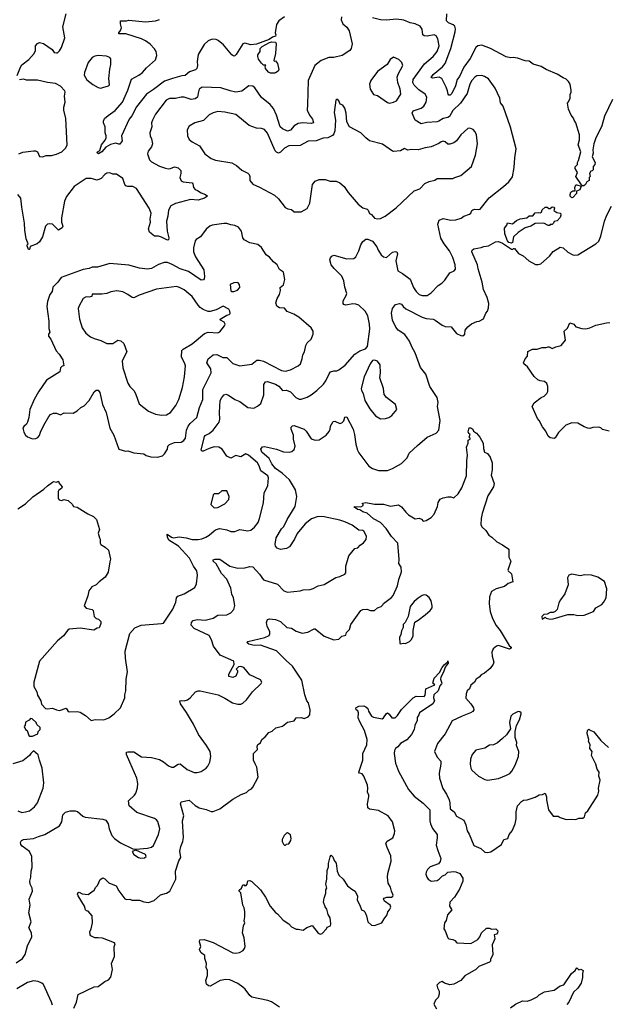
# Model space of a CAD drawing. Extents: x 2056909 to 2160450, y 827444 to 1016825.
# Tile 324 of 501: x 2064975 to 2070902, y 949413 to 959347. Entities that reach past the tile are written whole.
import ezdxf

# ---------------------------------------------------------------- set-up
doc = ezdxf.new("R2010")
doc.units = 0

msp = doc.modelspace()

# ---------------------------------------------------------------- linework, layer by layer
at = {"layer": '0CON10XD'}
for points in [[(2064950, 958785), (2064982.3, 958867.7), (2064997.7, 958892.3), (2065068.8, 958945), (2065120, 959005), (2065134.2, 959035), (2065134.3, 959085), (2065155, 959106.5), (2065175.6, 959115.6), (2065215, 959107.5), (2065303.3, 959045), (2065322.5, 959015), (2065347, 959013), (2065356.1, 959013.9), (2065375, 959032.5), (2065396.7, 959065), (2065431.2, 959165), (2065411.4, 959275), (2065444.4, 959405)], [(2068222, 959375), (2068216, 959345), (2068235, 959306.2), (2068275, 959271.2), (2068299.2, 959235), (2068326.9, 959105), (2068320, 959055), (2068305, 959035.8), (2068227.5, 958985), (2068145, 958964), (2068094.2, 958965.8), (2068015, 958933.8), (2067953.3, 958885), (2067886, 958735), (2067877.1, 958492.9), (2067874.4, 958435), (2067898.5, 958385), (2067929.1, 958345), (2067939.2, 958305), (2067915, 958299.6), (2067831.8, 958308.2), (2067785, 958301.1), (2067745, 958275.7), (2067706.5, 958233.5), (2067675, 958223.5), (2067625, 958245.3), (2067602.8, 958265), (2067566.7, 958385), (2067535, 958451.4), (2067500.2, 958490.2), (2067415, 958561.4), (2067345, 958658.8), (2067325, 958676), (2067285, 958678.8), (2067214.5, 958625.5), (2067155, 958617.5), (2067098.8, 958628.8), (2067005, 958661.1), (2066815, 958667.5), (2066783.8, 958646.2), (2066775.5, 958605), (2066766.9, 958565), (2066745, 958547.1), (2066705, 958542.5), (2066635, 958564.2), (2066605, 958565.8), (2066546.8, 958553.2), (2066485, 958552.5), (2066453.2, 958536.8), (2066345.8, 958395), (2066314, 958335), (2066306, 958305), (2066306.2, 958265), (2066288, 958205), (2066290.8, 958175), (2066305.7, 958145), (2066313.8, 958095), (2066303.8, 958065), (2066269.7, 958020.3), (2066263, 957993), (2066285, 957933.8), (2066305, 957914), (2066385, 957868.8), (2066445, 957848), (2066476.1, 957843.9), (2066495, 957846), (2066535, 957864.2), (2066574.1, 957854.1), (2066601.2, 957825), (2066601.2, 957795), (2066591.2, 957755), (2066602.4, 957722.4), (2066625, 957710.8), (2066715, 957701.2), (2066722.3, 957692.3), (2066728, 957655), (2066743.8, 957635), (2066770, 957625), (2066805, 957599.2), (2066850, 957585), (2066870, 957565), (2066837.5, 957545), (2066775, 957527.5), (2066697.9, 957532.1), (2066546.8, 957493.2), (2066500.6, 957469.4), (2066475.7, 957425), (2066469.4, 957365), (2066454.2, 957315), (2066462.9, 957215), (2066480, 957145), (2066475, 957127.5), (2066465, 957123.8), (2066405, 957153.5), (2066375, 957162.5), (2066335, 957164.5), (2066285.4, 957205), (2066274.5, 957235.5), (2066293.1, 957305), (2066290.5, 957335), (2066301.5, 957395), (2066282, 957445), (2066151.5, 957645), (2066115, 957665.4), (2066065, 957665.4), (2066045, 957672.2), (2066035.4, 957685.4), (2066016, 957746), (2065952, 957788), (2065915, 957790), (2065885, 957802), (2065855, 957798.8), (2065835, 957786), (2065796.6, 957743.4), (2065756.9, 957726.9), (2065695, 957745.6), (2065645, 957745.6), (2065525, 957662.9), (2065446.1, 957563.9), (2065425.6, 957515), (2065397.3, 957347.3), (2065396, 957306), (2065408.8, 957265), (2065403.6, 957246.4), (2065365, 957223.3), (2065305, 957283.8), (2065275, 957288.8), (2065255, 957283.3), (2065236.1, 957263.9), (2065203.8, 957155), (2065176, 957105), (2065152.5, 957085), (2065081.7, 957058.3), (2065075, 957030), (2065065, 957030), (2065050, 957065), (2065050, 957075), (2065060, 957085), (2065038.8, 957135), (2065025.7, 957225), (2065023.8, 957295), (2064996.2, 957456.2), (2064988, 957545), (2064955, 957583.8)], [(2064955, 954413.8), (2065035, 954462), (2065107, 954533), (2065219.2, 954610.8), (2065253.8, 954645), (2065305, 954682.5), (2065315, 954687.5), (2065345, 954682.5), (2065365, 954690), (2065370, 954675), (2065402.5, 954635), (2065395, 954617.5), (2065370, 954600), (2065363.8, 954586.2), (2065363.3, 954515), (2065371.7, 954501.7), (2065395, 954497.5), (2065425, 954506.7), (2065465, 954496.7), (2065505, 954460), (2065517, 954437), (2065555, 954430), (2065661.7, 954361.7), (2065720, 954335), (2065750, 954305), (2065780, 954205), (2065767.5, 954165), (2065778.3, 954118.3), (2065787.5, 954105), (2065786.7, 954065), (2065792, 954052), (2065835.8, 954025.8), (2065870, 953995), (2065892.5, 953905), (2065883.6, 953876.4), (2065868.3, 953771.7), (2065835.9, 953724.1), (2065775, 953676.7), (2065745, 953643.8), (2065704.1, 953625.9), (2065673.8, 953585), (2065663.3, 953535), (2065626.7, 953435), (2065645, 953410), (2065705, 953396.7), (2065715.8, 953385.8), (2065726, 953325), (2065745, 953306), (2065770.7, 953300.7), (2065793.3, 953275), (2065793.8, 953255), (2065780.7, 953219.3), (2065775, 953210), (2065755, 953206.7), (2065721.2, 953188.8), (2065585, 953207.5), (2065475, 953196.7), (2065460.7, 953189.3), (2065417.7, 953132.3), (2065355, 953082), (2065175.3, 952874.7), (2065116, 952665), (2065118.8, 952618.8), (2065146.2, 952565), (2065155, 952532.5), (2065187.5, 952475), (2065195, 952440), (2065235, 952397.5), (2065255, 952393.3), (2065305, 952402.5), (2065345, 952383.3), (2065375, 952378.8), (2065442.5, 952402.5), (2065465, 952367.5), (2065475, 952363.3), (2065555, 952366.2), (2065585, 952360), (2065638.3, 952328.3), (2065695, 952277.5), (2065735, 952287.5), (2065825, 952283.3), (2065872.5, 952305), (2065927.5, 952345), (2065992.5, 952405), (2066033.8, 952505), (2066034, 952535), (2066046, 952575), (2066050, 952695), (2066063.9, 952766.1), (2066040.6, 952905), (2066040, 952975), (2066084.4, 953155), (2066137.8, 953212.2), (2066201.1, 953238.9), (2066404, 953254), (2066425, 953260), (2066519.7, 953400.3), (2066548.3, 953471.7), (2066558.1, 953515), (2066569.3, 953530.7), (2066635, 953554.5), (2066742.4, 953617.6), (2066759.4, 953655), (2066768.7, 953741.3), (2066762.2, 953785), (2066727.9, 953835), (2066688.2, 953915), (2066575.7, 954035.7), (2066480.6, 954095), (2066466, 954125), (2066463.8, 954156.2), (2066505.4, 954125.4), (2066525, 954119.1), (2066585, 954129.3), (2066655, 954119.5), (2066715, 954103.3), (2066776.3, 954103.7), (2066810.7, 954109.3), (2066851.2, 954125), (2066885, 954145.7), (2066935, 954190), (2066955, 954202.9), (2066995, 954214.3), (2067065, 954200.5), (2067105, 954182), (2067145, 954183.8), (2067195, 954202), (2067275, 954190), (2067305, 954197.5), (2067343.2, 954226.8), (2067380, 954275), (2067394.2, 954315), (2067434, 954474), (2067441.4, 954575), (2067479.2, 954645), (2067485.6, 954725), (2067477.1, 954745), (2067406.5, 954795), (2067391.1, 954845), (2067373.3, 954875), (2067284, 954955), (2067255, 954965.5), (2067205, 954938.2), (2067155, 954949.1), (2067105, 954922.2), (2067063.1, 954943.1), (2067016.7, 955015), (2066985, 955034.6), (2066935, 955038.4), (2066885, 955019.6), (2066825, 954994.2), (2066813.9, 954993.9), (2066806.2, 955005), (2066838.8, 955141.2), (2066847, 955153), (2066885, 955173.1), (2066925, 955206.7), (2066985.7, 955285), (2066994.4, 955315.6), (2066988.9, 955385), (2066998.5, 955505), (2067013.1, 955536.9), (2067036.5, 955563.5), (2067055, 955569.2), (2067079.6, 955559.6), (2067145, 955514.2), (2067195, 955496), (2067275, 955436), (2067335, 955427.5), (2067375, 955446.7), (2067406.2, 955475), (2067436.4, 955563.6), (2067436.5, 955665), (2067454, 955695), (2067475, 955698.5), (2067555, 955671.5), (2067588.7, 955648.7), (2067625, 955607.3), (2067665, 955607.8), (2067705, 955592.9), (2067758.8, 955535), (2067795, 955518.8), (2067815, 955520), (2067875, 955540), (2067915, 955562.5), (2067970.8, 955605), (2068038.6, 955671.4), (2068064.3, 955705), (2068095.8, 955775), (2068111.2, 955795), (2068145, 955806), (2068175, 955806), (2068195, 955816), (2068257.2, 955862.8), (2068355, 955974), (2068405, 956007.5), (2068462.7, 956027.3), (2068481.7, 956048.3), (2068505.7, 956225), (2068504.4, 956275), (2068485, 956360), (2068458.6, 956405), (2068397, 956467), (2068365, 956478.5), (2068335, 956480.4), (2068265, 956467.5), (2068243.8, 956475), (2068236, 956485), (2068238.3, 956511.7), (2068269.2, 956565), (2068274.3, 956585), (2068255, 956647.5), (2068245, 956712.5), (2068225, 956761.2), (2068147.4, 956837.4), (2068117.5, 956875), (2068104.3, 956925), (2068110.5, 956945), (2068125, 956962.9), (2068145, 956971.9), (2068275, 956935.8), (2068345, 956936.2), (2068363.8, 956955), (2068395.6, 957014.4), (2068415.6, 957074.4), (2068435, 957108.8), (2068465, 957132.9), (2068485, 957132.9), (2068532.1, 957112.1), (2068578.8, 957055), (2068590.3, 957020.3), (2068620, 956975), (2068645, 956954.2), (2068675, 956948), (2068735, 957001.1), (2068765, 957010), (2068779.2, 957005), (2068784.4, 956984.4), (2068768.9, 956915), (2068788.6, 956815), (2068836.8, 956786.8), (2068915, 956728), (2068946.4, 956646.4), (2068974.2, 956605), (2069005, 956576), (2069035.8, 956564.2), (2069085, 956566), (2069125, 956590), (2069194.5, 956665.5), (2069231.3, 956688.7), (2069261.7, 956718.3), (2069315, 956793.8), (2069356.1, 956813.9), (2069369.2, 956830.8), (2069367.5, 956875), (2069345, 956948), (2069309.5, 957015), (2069255, 957086), (2069221.7, 957141.7), (2069193.1, 957285), (2069205.9, 957324.1), (2069245, 957340), (2069325, 957325.7), (2069375, 957328), (2069426.7, 957343.3), (2069455, 957365.8), (2069513.3, 957385), (2069524.3, 957395.7), (2069535, 957423.3), (2069545, 957430), (2069565, 957436.9), (2069605, 957431.4), (2069620, 957435), (2069711.7, 957548.3), (2069854.2, 957665), (2069909.7, 957710.3), (2069945, 957762.5), (2069962.9, 957855), (2069967.5, 957955), (2069983.6, 958043.6), (2069924.1, 958264.1), (2069850, 958475), (2069825, 958507.5), (2069818, 958555), (2069770.8, 958655), (2069705, 958751.2), (2069664.3, 958774.3), (2069635, 958782.5), (2069585, 958779.5), (2069565, 958768.6), (2069536.4, 958735), (2069516.2, 958695), (2069487.4, 958602.6), (2069422.1, 958505), (2069345, 958430.6), (2069310.2, 958369.8), (2069295, 958359.5), (2069245, 958349.5), (2069203.6, 958323.6), (2069185, 958315.4), (2069081.5, 958308.5), (2069025, 958295.6), (2068963.7, 958333.7), (2068934, 958405), (2068945, 958426.4), (2069025, 958454.7), (2069051.5, 958475), (2069075.5, 958515), (2069080, 958565), (2069065.7, 958595), (2069000.9, 958640.9), (2068955, 958687.3), (2068939.6, 958715), (2068942.1, 958745), (2069058.7, 958901.3), (2069145, 958975.7), (2069185.4, 959024.6), (2069204.4, 959085), (2069192.5, 959155), (2069175, 959184), (2069155, 959193.1), (2069085, 959180), (2069054.7, 959184.7), (2069042.5, 959195), (2069033.2, 959253.2), (2069013.4, 959283.4), (2068965, 959306.9), (2068915, 959315.6), (2068850.9, 959340.9)], [(2067644.5, 959375.5), (2067588.8, 959335), (2067565, 959297.5), (2067551.2, 959215), (2067558.8, 959195), (2067555, 959181.2), (2067525, 959170), (2067492, 959148), (2067365, 959098.8), (2067305, 959092.2), (2067245, 959108.8), (2067226.4, 959103.6), (2067159.2, 958995), (2067145, 958982), (2067135, 958980.8), (2067115, 958994), (2067032, 959095), (2066977.8, 959137.8), (2066955, 959147.8), (2066915, 959149.5), (2066875, 959134.5), (2066835, 959095.6), (2066775.6, 958995), (2066765.6, 958925), (2066770, 958885), (2066762.9, 958855), (2066747.4, 958842.6), (2066688.9, 958821.1), (2066645, 958783.3), (2066609.4, 958779.4), (2066515, 958755.4), (2066435, 958725.9), (2066325, 958642.7), (2066252.9, 958597.1), (2066153.1, 958466.9), (2066105, 958378), (2066078.9, 958345), (2066002.5, 958175), (2066007.5, 958125), (2065985, 958092.5), (2065975, 958090), (2065945, 958100), (2065891.5, 958088.5), (2065845, 958060), (2065805, 958013.5), (2065770, 957995), (2065756.2, 958005), (2065761.2, 958015), (2065782.1, 958027.9), (2065800, 958085), (2065837.3, 958132.7), (2065847.5, 958155), (2065848.6, 958175), (2065835.9, 958205.9), (2065835.7, 958265), (2065820.6, 958305), (2065820, 958325), (2065830.7, 958349.3), (2065868.9, 958381.1), (2065939.5, 958430.5), (2066012.7, 958515), (2066064.7, 958635.3), (2066101.4, 958748.6), (2066175, 958786.5), (2066214.7, 958815.3), (2066255, 958860.6), (2066345, 958942.5), (2066358.9, 958985), (2066350.5, 959025), (2066334.7, 959054.7), (2066290.2, 959100.2), (2066245, 959135.4), (2066205, 959154.6), (2066045, 959204.2), (2065973.8, 959203.8), (2065973.3, 959215), (2065992.3, 959237.7), (2066003.3, 959265), (2065991.2, 959305), (2065993.3, 959335), (2066053, 959337), (2066075, 959343.8), (2066244.1, 959324.1), (2066345, 959334.2), (2066385, 959350)], [(2068850.9, 959340.9), (2068775, 959352.5), (2068675, 959341.9), (2068615, 959345.7), (2068535, 959367.1)], [(2070955, 958542.5), (2070874, 958375), (2070846.2, 958275), (2070783.8, 958146.2), (2070765.7, 958095), (2070756.2, 958035), (2070758.3, 958001.7), (2070747.5, 957965), (2070780, 957905), (2070777.5, 957885), (2070760, 957865), (2070758.3, 957831.7), (2070748.3, 957821.7), (2070735, 957820), (2070723, 957797), (2070730, 957765), (2070720, 957755), (2070720, 957725), (2070695, 957710), (2070682.5, 957685), (2070665, 957672.5), (2070652.5, 957672.5), (2070641.7, 957681.7), (2070583.6, 957763.6), (2070600, 957805), (2070577.5, 957845), (2070578.3, 957861.7), (2070600, 957885), (2070600, 957905), (2070612.5, 957925), (2070633.3, 958015), (2070609.2, 958085), (2070622.5, 958135), (2070621.4, 958185), (2070585.6, 958305.6), (2070566.2, 958335), (2070561.2, 958355), (2070537.5, 958385), (2070511.4, 958445), (2070498.8, 958505), (2070510.8, 958519.2), (2070526.2, 958555), (2070527, 958593), (2070536.7, 958615), (2070537, 958633), (2070525.9, 958695.9), (2070510, 958725), (2070487.3, 958747.3), (2070455, 958760), (2070397.7, 958797.7), (2070285, 958846.2), (2070235, 958876), (2070155, 958898.8), (2070115, 958930), (2070075, 958932.5), (2069995, 958960), (2069956.2, 958966.2), (2069925, 958963.8), (2069883, 958973), (2069725, 959057.5), (2069635, 959090.8), (2069595, 959082.9), (2069576.9, 959065), (2069518.9, 958955), (2069453.3, 958866.7), (2069409.5, 958775), (2069388.1, 958745), (2069369.1, 958680.9), (2069335, 958602.5), (2069316.7, 958585), (2069305, 958586.7), (2069296, 958596), (2069290, 958630), (2069278, 958668), (2069231.2, 958755), (2069205, 958766.9), (2069138, 958758), (2069126.2, 958765), (2069145.6, 958795), (2069238.5, 958871.5), (2069265, 958905.5), (2069322.5, 959055), (2069367.1, 959225), (2069370.4, 959255), (2069362.3, 959282.3), (2069346.1, 959296.1), (2069300, 959315), (2069280.6, 959335), (2069281.8, 959405)], [(2067545, 958807.5), (2067505, 958808.8), (2067485, 958816.7), (2067453.3, 958855), (2067450, 958875), (2067458.3, 958888.3), (2067435, 958890), (2067415, 958907.5), (2067385, 958947.5), (2067376.7, 958975), (2067378.3, 958991.7), (2067400, 959025), (2067400, 959055), (2067420, 959075), (2067495, 959118.6), (2067513.9, 959123.9), (2067555, 959118.8), (2067560.8, 959105), (2067556.7, 959005), (2067540, 958935), (2067545, 958930), (2067555, 958932.5), (2067575, 958906.7), (2067588, 958845), (2067581.7, 958828.3), (2067555, 958812.5), (2067545, 958807.5)], [(2065795, 958656.7), (2065815, 958663.8), (2065869.5, 958680.5), (2065879.2, 958690.8), (2065874.5, 958755), (2065883.7, 958846.3), (2065895.8, 958895), (2065892.7, 958952.7), (2065885, 958965.8), (2065850.7, 958980.7), (2065765, 958984.4), (2065731.4, 958978.6), (2065707.5, 958965), (2065665.6, 958915), (2065627.1, 958815), (2065625.8, 958785.8), (2065651.7, 958741.7), (2065712.4, 958692.4), (2065765, 958663.8), (2065795, 958656.7)], [(2068705, 958506.2), (2068745, 958514), (2068775, 958530), (2068818, 958595), (2068814.2, 958645), (2068788.9, 958715), (2068783, 958767), (2068791.5, 958798.5), (2068838.8, 958885), (2068828.8, 958915), (2068800, 958945), (2068745, 958970), (2068712.5, 958945), (2068680, 958895), (2068583.3, 958825), (2068516.7, 958735), (2068503.3, 958695), (2068510, 958645), (2068543.6, 958593.6), (2068585, 958582.5), (2068685, 958511.2), (2068705, 958506.2)], [(2064965, 957994.2), (2065005, 958012), (2065115, 958024.2), (2065135, 958024), (2065155.5, 958015.5), (2065175, 957966.7), (2065205, 957964), (2065243.4, 957976.6), (2065295, 957975.6), (2065345, 957990), (2065400, 958015), (2065440, 958055), (2065453.8, 958085), (2065438.8, 958348.8), (2065419.2, 958435), (2065420, 958465), (2065434.1, 958515.9), (2065426.2, 958575), (2065433.8, 958615), (2065430.5, 958630.5), (2065385, 958678), (2065335, 958704), (2065255, 958713.3), (2065153, 958737), (2065045, 958737.5), (2065015, 958746.7), (2064971.7, 958741.7)], [(2068585, 957337.5), (2068615, 957342), (2068661.2, 957365), (2068772.4, 957447.6), (2068955, 957620), (2069010, 957640), (2069062.5, 957695), (2069105, 957713.3), (2069162, 957728), (2069185, 957746.2), (2069345, 957743.3), (2069364.1, 957755.9), (2069423.6, 957776.4), (2069533.3, 957865), (2069571.2, 957978.8), (2069594, 958095), (2069582, 958185), (2069570, 958215), (2069550.3, 958240.3), (2069515, 958254), (2069495, 958248), (2069426, 958185), (2069380, 958125), (2069355, 958106), (2069315, 958090.8), (2069295, 958091.4), (2069265, 958116.2), (2069245, 958120.8), (2069225, 958116), (2069203, 958097), (2069125, 958062.9), (2069064.4, 958055.6), (2068995, 958034.2), (2068925, 958036.2), (2068891.2, 958031.2), (2068855, 958048), (2068815.7, 958024.3), (2068746.5, 958016.5), (2068735, 958020.5), (2068635, 958092), (2068503.3, 958125), (2068465, 958154.2), (2068415, 958205.6), (2068302, 958265), (2068274.3, 958315), (2068267.5, 958405), (2068253.5, 958455), (2068235.4, 958485.4), (2068205.8, 958495.8), (2068195, 958528.8), (2068175, 958545.7), (2068164, 958535), (2068147.7, 958412.3), (2068160, 958335), (2068154.4, 958225), (2068143.5, 958196.5), (2068129.8, 958180.2), (2068084.3, 958155.7), (2068035, 958152.9), (2067964.3, 958125.7), (2067885, 958120), (2067805, 958076.2), (2067690, 958075), (2067645, 958050), (2067605, 958009.2), (2067585, 958000.8), (2067565, 958010), (2067551.4, 958025), (2067475, 958203.3), (2067445, 958238), (2067415, 958250.8), (2067363.2, 958253.2), (2067290.9, 958280.9), (2067155, 958389.4), (2067045, 958414.4), (2066975, 958420.6), (2066925, 958408.6), (2066885, 958387.1), (2066828.3, 958331.7), (2066740, 958305), (2066685, 958273.8), (2066664.2, 958235), (2066667.5, 958175), (2066685, 958138.8), (2066713.8, 958115), (2066788.8, 958075), (2066844, 957995), (2066905, 957947.5), (2066949.1, 957929.1), (2067115, 957904.3), (2067161.2, 957875), (2067215, 957830), (2067275, 957798.8), (2067290, 957785), (2067296.4, 957766.4), (2067297.5, 957725), (2067325, 957686.2), (2067395, 957657.1), (2067545.5, 957575.5), (2067585, 957540), (2067652.7, 957452.7), (2067679.5, 957439.5), (2067715, 957433.8), (2067745, 957408.8), (2067815, 957408.8), (2067875, 957442.5), (2067900, 957495), (2067928.6, 957685), (2067955, 957719.2), (2067994.2, 957734.2), (2068055, 957734.4), (2068105, 957718.1), (2068166.6, 957716.6), (2068205, 957700.8), (2068248.8, 957665), (2068288, 957605), (2068388, 957485), (2068435, 957450), (2068481.2, 957435), (2068491.2, 957425), (2068502.7, 957392.7), (2068525, 957381.2), (2068553.8, 957345), (2068585, 957337.5)], [(2070545, 957550), (2070527.5, 957567.5), (2070526.7, 957585), (2070535, 957607.5), (2070555, 957620), (2070578.3, 957621.7), (2070573, 957653), (2070585, 957680), (2070595, 957682.5), (2070638.3, 957668.3), (2070625, 957630), (2070591.7, 957618.3), (2070590, 957595), (2070555, 957552.5), (2070545, 957550)], [(2068825.6, 956475.6), (2068842.9, 956452.9), (2068871.2, 956431.2), (2069035, 956346.2), (2069075, 956330.9), (2069144.4, 956324.4), (2069165, 956316.9), (2069235, 956265.8), (2069265, 956252), (2069327.9, 956247.9), (2069381.2, 956181.2), (2069425, 956160), (2069445, 956157.5), (2069463.3, 956175), (2069468, 956215), (2069495, 956250), (2069532.3, 956277.7), (2069585, 956302.5), (2069610, 956305), (2069651.7, 956328.3), (2069677.5, 956385), (2069693.9, 956406.1), (2069705, 956440), (2069707.5, 956485), (2069690, 956545), (2069651.5, 956625), (2069640.3, 956700.3), (2069598.6, 956835), (2069592.9, 956875), (2069536.7, 957005), (2069539.3, 957020.7), (2069556.1, 957033.9), (2069629.3, 957049.3), (2069655, 957060), (2069705, 957066.7), (2069774.2, 957105.8), (2069805, 957110.8), (2069845, 957091.4), (2069935, 957032.5), (2069945, 957030), (2069955, 957040), (2069965, 957040), (2070007, 956987), (2070052, 956965), (2070110, 956915), (2070176.4, 956876.4), (2070205, 956876.2), (2070232.5, 956885), (2070319.7, 956960.3), (2070355, 957007.5), (2070425, 957053.3), (2070457.5, 957045), (2070505, 957001.2), (2070555, 956976.2), (2070575, 956970.8), (2070605, 956974), (2070785, 957084.2), (2070816.3, 957113.7), (2070837.9, 957162.1), (2070874.3, 957315), (2070895.7, 957375), (2070944, 957465)], [(2069935, 957092.5), (2069908.9, 957098.9), (2069894.6, 957114.6), (2069866.7, 957185), (2069863.3, 957245), (2069887.5, 957275), (2069895, 957297.5), (2069945, 957287.5), (2069985, 957320), (2070023.6, 957336.4), (2070091.7, 957348.3), (2070115, 957367.5), (2070151.7, 957368.3), (2070175, 957397.5), (2070205, 957402.5), (2070225, 957397.5), (2070237.5, 957405), (2070245, 957430), (2070275, 957456.7), (2070295, 957456.7), (2070313, 957443), (2070325, 957442.5), (2070345, 957457.5), (2070367, 957457), (2070370, 957445), (2070361.7, 957421.7), (2070393, 957403), (2070430, 957395), (2070432.5, 957375), (2070425, 957352.5), (2070395, 957317.5), (2070365, 957310), (2070360, 957295), (2070345, 957280), (2070325, 957280), (2070318.3, 957271.7), (2070305, 957270), (2070263, 957293), (2070175, 957292.5), (2070130, 957265), (2070073, 957247), (2070001.2, 957198.8), (2069956.7, 957155), (2069945, 957100), (2069935, 957092.5)], [(2066365, 954933.8), (2066413.9, 954946.1), (2066435, 954966.7), (2066466.7, 955015), (2066470, 955045), (2066485, 955062), (2066537.9, 955082.1), (2066605, 955085.8), (2066629.7, 955100.3), (2066645.7, 955125), (2066657.5, 955205), (2066673.6, 955245), (2066695, 955274.4), (2066761.4, 955335), (2066787.1, 955435), (2066822.5, 955515), (2066821.1, 955615), (2066906.7, 955785), (2066904.3, 955825), (2066861.9, 955885), (2066875.6, 955925), (2066925, 955964.5), (2066965, 955969.4), (2067025, 955938.1), (2067065, 955938.9), (2067125, 955878.6), (2067195.6, 955855.6), (2067315, 955873.3), (2067367.9, 955912.1), (2067395, 955913.2), (2067435, 955901.8), (2067615, 955809.5), (2067655, 955802.5), (2067707, 955813), (2067784.4, 955855.6), (2067806, 955875), (2067825.7, 955925), (2067832, 955965), (2067848, 955995), (2067859.7, 956060.3), (2067875, 956086.2), (2067915.8, 956124.2), (2067936.2, 956175), (2067933.8, 956205), (2067915, 956236.7), (2067790, 956345), (2067740, 956375), (2067672.4, 956402.4), (2067647.5, 956437.5), (2067595, 956440.8), (2067567.3, 956457.3), (2067558.3, 956491.7), (2067573.3, 956535), (2067596.4, 956573.6), (2067606.7, 956615), (2067603.3, 956645), (2067635, 956672.5), (2067650, 956725), (2067635, 956800), (2067597, 956827), (2067572.3, 956872.3), (2067534.3, 956904.3), (2067495, 956952.5), (2067461.2, 956975), (2067415, 957048.8), (2067377.9, 957077.9), (2067295, 957094.4), (2067239.4, 957125), (2067225.6, 957145), (2067212.7, 957212.7), (2067182.3, 957252.3), (2067145, 957272), (2067105, 957276), (2067065, 957290.8), (2067035, 957291.4), (2066915, 957275.7), (2066893.3, 957265), (2066856.2, 957235), (2066800, 957155), (2066755, 957128.8), (2066743.3, 957115), (2066727.5, 957045), (2066728.1, 957005), (2066749.6, 956955), (2066831.2, 956825), (2066840, 956755), (2066837.3, 956732.7), (2066829.1, 956720.9), (2066805, 956720.8), (2066676.7, 956805), (2066593.1, 956833.1), (2066512.1, 956877.9), (2066465, 956898.2), (2066432.4, 956897.6), (2066375, 956878.6), (2066305, 956837.8), (2066265, 956829.5), (2066185, 956840.8), (2066075, 956870), (2065885, 956888.8), (2065761.2, 956848.8), (2065705, 956851.2), (2065675, 956837.5), (2065615, 956827.8), (2065393.8, 956745), (2065360.2, 956699.8), (2065310.7, 956649.3), (2065304, 956605), (2065280, 956575), (2065253.8, 956505), (2065249.2, 956455), (2065270, 956305), (2065268.3, 956231.7), (2065278, 956195), (2065266.2, 956175), (2065266, 956155), (2065288.8, 956125), (2065342, 956005), (2065372.3, 955972.3), (2065408.8, 955915), (2065420, 955855), (2065405, 955852.5), (2065388, 955835), (2065381.2, 955795), (2065245, 955710), (2065165, 955593.3), (2065120, 955515), (2065076.2, 955415), (2065066.2, 955335), (2065052.5, 955285), (2065042.5, 955265), (2065017, 955243), (2065007.5, 955225), (2065016.7, 955185), (2065033.8, 955155), (2065055, 955138.8), (2065103, 955117), (2065137.7, 955122.3), (2065157.3, 955132.7), (2065175, 955152.5), (2065183.8, 955185), (2065220, 955255), (2065267.5, 955345), (2065285, 955362.5), (2065316.4, 955376.4), (2065345, 955376.7), (2065385, 955360), (2065425, 955380), (2065515, 955376.7), (2065555, 955400), (2065592.5, 955435), (2065625, 955450), (2065675, 955506.7), (2065725, 955593.3), (2065745, 955610), (2065765, 955610), (2065783.3, 955585), (2065811.4, 955465), (2065848.6, 955385), (2065884.2, 955225), (2065925.9, 955155.9), (2065973.3, 955015), (2066043.6, 954993.6), (2066065, 954996.7), (2066125, 954978.8), (2066226.1, 954966.1), (2066250.5, 954950.5), (2066297, 954937), (2066365, 954933.8)], [(2066405, 955355.8), (2066455, 955361.4), (2066495, 955384), (2066549.4, 955455), (2066578.9, 955515), (2066615.5, 955635), (2066635.6, 955745), (2066646.3, 955853.7), (2066641.2, 955875), (2066605.6, 955944.4), (2066610.4, 956009.6), (2066625, 956024.4), (2066715, 956075.7), (2066838.7, 956181.3), (2066875, 956194.2), (2066975, 956187.5), (2066995, 956198.6), (2067042.2, 956257.8), (2067048.1, 956275), (2067036.9, 956296.9), (2067001.2, 956315), (2066996.2, 956325), (2067065, 956366.7), (2067088.3, 956371.7), (2067097.5, 956382.5), (2067096, 956405), (2067083.3, 956425), (2067028.3, 956458.3), (2066955, 956420), (2066895, 956402.5), (2066875, 956404.2), (2066824.4, 956424.4), (2066796.2, 956445), (2066775.7, 956465.7), (2066713.8, 956555), (2066635, 956620), (2066585.6, 956645.6), (2066555, 956654.2), (2066355, 956626.9), (2066180.6, 956569.4), (2066125, 956542.5), (2066110, 956545), (2066065, 956576), (2066015, 956600), (2065955, 956610), (2065895, 956602), (2065854.1, 956585.9), (2065805, 956578.1), (2065705, 956576.7), (2065702.5, 956555), (2065675, 956548.1), (2065645, 956551.8), (2065615.6, 956535), (2065570, 956455), (2065565.8, 956435), (2065578.6, 956325), (2065605, 956236.7), (2065643.6, 956183.6), (2065687.9, 956147.9), (2065725, 956130), (2065795, 956110), (2065855, 956080), (2065915, 956081.2), (2065965, 956112.5), (2065995, 956107.5), (2066025, 956080), (2066054.2, 955995), (2066010, 955905), (2066015.7, 955834.3), (2066065, 955681.2), (2066086.6, 955646.6), (2066125.8, 955605), (2066142.5, 955575), (2066181.1, 955471.1), (2066275, 955398.6), (2066345, 955365.7), (2066405, 955355.8)], [(2067113.6, 956603.6), (2067135, 956603.8), (2067170.5, 956619.5), (2067193.8, 956645), (2067190.8, 956675), (2067175, 956696.7), (2067135, 956691.2), (2067097.5, 956675), (2067105, 956610), (2067113.6, 956603.6)], [(2064939.1, 949830.9), (2065003.3, 949875), (2065028.8, 949915), (2065055, 950002.5), (2065096, 950095), (2065094, 950135), (2065066.2, 950185), (2065090, 950245), (2065066.2, 950335), (2065080, 950415), (2065070, 950475), (2065105.8, 950555), (2065099.2, 950585), (2065079.2, 950625), (2065075.8, 950655), (2065085.7, 950695), (2065089.4, 950755), (2065102.2, 950795), (2065096.7, 950905), (2065074.5, 950954.5), (2064998.3, 951008.3), (2064986.5, 951025), (2064984.4, 951045), (2064994.4, 951065.6), (2065015, 951076.2), (2065114.3, 951085.7), (2065163, 951107), (2065227.5, 951125), (2065375, 951213.8), (2065400, 951255), (2065411.1, 951325), (2065437.9, 951352.1), (2065483.7, 951366.3), (2065534.7, 951364.7), (2065558.3, 951358.3), (2065612.3, 951312.3), (2065635, 951301.9), (2065815, 951281.2), (2065845, 951270), (2065866, 951235), (2065877.5, 951185), (2065905, 951116.2), (2065932, 951085), (2065991.1, 951041.1), (2066115, 950982.5), (2066145, 950977.5), (2066265, 950989.6), (2066305, 950999.4), (2066324, 951015), (2066374.4, 951125), (2066387.8, 951185), (2066367.4, 951257.4), (2066355, 951276), (2066335, 951289.2), (2066155, 951347.5), (2066077.5, 951415), (2066072.9, 951467.1), (2066134, 951525), (2066145.6, 951544.4), (2066164.2, 951595.8), (2066167.3, 951642.7), (2066158.1, 951695), (2066084.5, 951855), (2066052.9, 951935), (2066053.1, 951956.9), (2066065, 951961.4), (2066125, 951960), (2066205, 951911.4), (2066305, 951902.9), (2066385, 951884.2), (2066425, 951860.8), (2066475, 951819.2), (2066505, 951804.2), (2066525, 951807.5), (2066575, 951837.5), (2066595, 951838), (2066665, 951783.8), (2066735, 951752), (2066765, 951750.8), (2066805, 951762.5), (2066855, 951796.7), (2066874.1, 951815.9), (2066892.3, 951857.7), (2066904, 951915), (2066895.8, 951965), (2066859.2, 952025), (2066778.1, 952135), (2066728.3, 952238.3), (2066657.8, 952357.8), (2066597.5, 952445), (2066590, 952475), (2066605, 952480), (2066635, 952475.8), (2066667.5, 952485), (2066695.8, 952504.2), (2066747.5, 952565), (2066775, 952576.7), (2066795, 952576.2), (2066977, 952537), (2067045, 952503.3), (2067122.5, 952455), (2067175, 952442), (2067205, 952442), (2067225, 952451.2), (2067263.8, 952485), (2067324.4, 952565.6), (2067409.3, 952650.7), (2067417.5, 952665), (2067405, 952686.7), (2067295, 952736.7), (2067235, 952812.5), (2067205, 952820), (2067181.7, 952818.3), (2067160, 952795), (2067171.7, 952781.7), (2067172.5, 952765), (2067155, 952722.5), (2067125, 952710), (2067085, 952720), (2067084, 952745), (2067137.3, 952842.7), (2067136.2, 952875), (2066995.5, 952935.5), (2066930.5, 953025), (2066911.1, 953091.1), (2066885, 953134.4), (2066735.4, 953205.4), (2066705, 953237.5), (2066708, 953265), (2066725, 953286), (2066765.7, 953294.3), (2066845, 953287.8), (2066925, 953310.5), (2066975, 953338.2), (2067065, 953344.3), (2067105.6, 953364.4), (2067133.8, 953395), (2067145.7, 953435.7), (2067131.4, 953515), (2067115, 953552.5), (2067105, 953611.2), (2067065, 953704), (2067011, 953761), (2066958.3, 953858.3), (2066926, 953885), (2066925, 953896.2), (2066945, 953904.2), (2066995, 953905.8), (2067092.9, 953832.9), (2067175, 953812.5), (2067244.4, 953815.6), (2067295, 953830.8), (2067325, 953826), (2067393.7, 953753.7), (2067435, 953697.1), (2067575, 953651.2), (2067640, 953585), (2067675, 953571.2), (2067805, 953586.2), (2067835, 953596.2), (2067905, 953600), (2067935, 953608.8), (2067986.1, 953633.9), (2068045, 953648), (2068165, 953718), (2068205, 953730), (2068255, 953753.8), (2068266.2, 953765), (2068266.2, 953835), (2068295, 953937.5), (2068355, 954012.5), (2068385, 954020), (2068407.5, 954045), (2068442, 954068), (2068468.3, 954101.7), (2068473.8, 954135), (2068447.3, 954187.3), (2068435, 954193.8), (2068395, 954196.7), (2068327, 954247), (2068255, 954280.8), (2068205, 954296.9), (2068045, 954330.9), (2067984.3, 954334.3), (2067918.9, 954311.1), (2067855, 954262.5), (2067775, 954162), (2067745.6, 954105), (2067695, 954029.4), (2067665, 954012.9), (2067605, 954002.5), (2067571.2, 954015), (2067556.2, 954035), (2067552, 954055), (2067561.3, 954118.7), (2067615, 954210), (2067640.8, 954235), (2067674.4, 954305), (2067754, 954435), (2067770.6, 954535), (2067755.6, 954605), (2067695.7, 954705.7), (2067623.3, 954773.3), (2067555, 954820), (2067519.3, 954865), (2067491.1, 954921.1), (2067416.9, 954985), (2067406, 955015), (2067425, 955036.2), (2067445, 955041.2), (2067565, 955014.5), (2067635, 954987.8), (2067695, 954984.3), (2067720.3, 954989.7), (2067745, 955010), (2067754.3, 955045), (2067737.8, 955115), (2067735.5, 955155), (2067714.6, 955215), (2067713.4, 955236.6), (2067725, 955249.2), (2067745, 955251.4), (2067845, 955214.3), (2067866.1, 955196.1), (2067915, 955120), (2067955, 955106), (2067995, 955107.5), (2068067.5, 955155), (2068095, 955192.5), (2068105.7, 955214.3), (2068108.6, 955245), (2068137, 955293), (2068155, 955296.7), (2068205, 955273.8), (2068225, 955278.8), (2068245, 955300), (2068255, 955336.2), (2068265, 955340.8), (2068275, 955335.7), (2068337.5, 955215), (2068353, 955163), (2068365.7, 955065), (2068381.4, 955005), (2068395, 954978.8), (2068495, 954844), (2068535, 954818.8), (2068595, 954800), (2068685, 954798.8), (2068735, 954820), (2068825, 954871.2), (2068882.3, 954927.7), (2068904.2, 954975), (2068987.9, 955052.1), (2069085, 955135.7), (2069175, 955174), (2069204.2, 955205), (2069216.2, 955305), (2069189.6, 955445), (2069196.2, 955485), (2069186, 955536), (2069112.5, 955645), (2069070.5, 955770.5), (2069017.6, 955837.6), (2068965, 955986.7), (2068929.2, 956045), (2068905.7, 956105), (2068859.8, 956169.8), (2068792, 956215), (2068770, 956245), (2068736, 956315), (2068726.5, 956386.5), (2068736.7, 956433.3), (2068766.4, 956473.6), (2068805, 956483.3), (2068825.6, 956475.6)], [(2070920, 955195), (2070855, 955213.3), (2070835, 955230), (2070815, 955236.2), (2070755, 955234), (2070725, 955223.8), (2070705, 955226.7), (2070669.3, 955239.3), (2070605, 955277.5), (2070545, 955281.2), (2070485, 955257.5), (2070408.3, 955181.7), (2070375, 955127.5), (2070365, 955122.5), (2070325, 955127.5), (2070306.4, 955146.4), (2070283.3, 955195), (2070248, 955238), (2070213.3, 955305), (2070196.7, 955325), (2070142.5, 955445), (2070165, 955482.5), (2070235, 955536.7), (2070265, 955550), (2070293, 955577), (2070302.5, 955595), (2070303.3, 955645), (2070293.3, 955675), (2070267.7, 955697.7), (2070225, 955703.3), (2070202.5, 955715), (2070165, 955747.5), (2070097.5, 955845), (2070060, 955875), (2070057.5, 955885), (2070073.3, 955925), (2070097, 955953), (2070101.7, 955998.3), (2070147, 956023), (2070195, 956022.5), (2070245, 956040), (2070285, 956040), (2070305, 956047.5), (2070317, 956047), (2070345, 956030), (2070383, 956047), (2070435, 956060), (2070480, 956115), (2070467.5, 956205), (2070498.8, 956235), (2070525, 956287.5), (2070565, 956276.7), (2070585, 956250), (2070645, 956231.2), (2070685, 956228), (2070725, 956238.8), (2070785, 956266.2), (2070895, 956290), (2070928.8, 956291.2)], [(2068615, 955318.8), (2068665, 955324), (2068697.5, 955335), (2068727.5, 955355), (2068777.5, 955415), (2068766.4, 955466.4), (2068674.2, 955534.2), (2068651.2, 955565), (2068644, 955625), (2068606.2, 955735), (2068613.3, 955785), (2068610, 955865), (2068585, 955903.3), (2068555, 955913.3), (2068535, 955907.5), (2068510, 955875), (2068448.8, 955745), (2068420, 955625), (2068422, 955605), (2068440, 955575), (2068456.7, 955505), (2068505, 955420), (2068565, 955348.8), (2068615, 955318.8)], [(2065522.5, 949375), (2065547.5, 949435), (2065565, 949513.3), (2065725, 949588.8), (2065765, 949593.3), (2065832.5, 949645), (2065870.5, 949659.5), (2065893.9, 949686.1), (2065910, 949765), (2065900, 949825), (2065930, 949895), (2065927, 949993), (2065937.5, 950025), (2065930, 950035), (2065811.7, 950081.7), (2065765, 950082.5), (2065734.2, 950084.2), (2065693.8, 950103.8), (2065686.7, 950115), (2065681.2, 950145), (2065697.5, 950175), (2065710, 950235), (2065706.7, 950305), (2065665, 950352.5), (2065650, 950355), (2065637.5, 950367.5), (2065630, 950405), (2065565, 950507.5), (2065558.8, 950525), (2065565, 950542.5), (2065575, 950543.3), (2065605, 950526.7), (2065665, 950520), (2065727.5, 950565), (2065742.5, 950595), (2065759.2, 950610.8), (2065786.4, 950673.6), (2065815, 950690), (2065835, 950680), (2065875, 950638), (2065949.5, 950609.5), (2065975, 950556.7), (2066035, 950476.7), (2066055, 950470), (2066085, 950473.3), (2066105, 950463.3), (2066185, 950463.3), (2066227.7, 950447.7), (2066275, 950441.2), (2066329.7, 950460.3), (2066395, 950518), (2066455, 950533.8), (2066490, 950555), (2066548.6, 950675), (2066545.6, 950755), (2066580.3, 950859.7), (2066600.8, 950895), (2066591.2, 950958.8), (2066600.8, 951005), (2066620.8, 951055), (2066627.1, 951095), (2066617.5, 951265), (2066629.4, 951315), (2066598, 951435), (2066603.8, 951455), (2066685, 951473.8), (2066745, 951420), (2066786.7, 951395), (2066857.3, 951377.3), (2066905, 951358), (2066925, 951358.8), (2066995, 951383.8), (2067125, 951484.3), (2067208.8, 951531.2), (2067261.2, 951548.8), (2067285, 951573.3), (2067313.9, 951586.1), (2067327.3, 951602.7), (2067381.2, 951705), (2067366, 951805), (2067349.7, 951839.7), (2067334.2, 951875), (2067332.5, 951945), (2067372.5, 951985), (2067370, 952015), (2067377.5, 952035), (2067405, 952052.5), (2067417.5, 952085), (2067449.5, 952110.5), (2067487.5, 952155), (2067520.5, 952169.5), (2067558.3, 952201.7), (2067625, 952220), (2067675, 952260), (2067745, 952273.8), (2067765, 952302.5), (2067815, 952307.5), (2067845, 952297.5), (2067885, 952313.3), (2067902.5, 952335), (2067903.8, 952385), (2067886.7, 952455), (2067870, 952475), (2067850.8, 952535), (2067820.6, 952685), (2067726.5, 952826.5), (2067661.3, 952881.3), (2067565, 952978.5), (2067405, 953036.9), (2067340, 953035), (2067285, 953046.2), (2067267.5, 953065), (2067275, 953072.5), (2067446.3, 953113.7), (2067490.8, 953135), (2067498.7, 953151.3), (2067499.4, 953175), (2067472.5, 953225), (2067465.8, 953264.2), (2067475, 953296.7), (2067495, 953304), (2067554.1, 953294.1), (2067605, 953274), (2067670, 953215), (2067716.9, 953206.9), (2067765, 953177.1), (2067825, 953159.2), (2067882.3, 953167.7), (2067945, 953202.5), (2067955, 953202.5), (2068045, 953126.2), (2068145, 953091.2), (2068195, 953097.5), (2068225, 953126.2), (2068263, 953137), (2068272.5, 953165), (2068300, 953195), (2068313.8, 953245), (2068415, 953387.5), (2068435, 953396.2), (2068475, 953401.2), (2068515, 953386.2), (2068555, 953386.2), (2068585, 953413.3), (2068622.3, 953427.7), (2068636.8, 953443.2), (2068645, 953456), (2068725, 953516.2), (2068742.7, 953537.3), (2068786.2, 953635), (2068799.5, 953700.5), (2068826, 953775), (2068821.2, 953825), (2068800.3, 953860.3), (2068802.3, 953902.3), (2068788, 954065), (2068725, 954131.4), (2068671.1, 954215), (2068615.4, 954275.4), (2068545, 954311.9), (2068478.5, 954368.5), (2068435, 954382.7), (2068405, 954401.2), (2068382.5, 954405), (2068363.6, 954423.6), (2068352.5, 954425), (2068352.5, 954435), (2068415, 954432.5), (2068440, 954445), (2068438.3, 954458.3), (2068430, 954465), (2068435, 954470), (2068465, 954476.2), (2068555, 954460.8), (2068645, 954459.1), (2068715, 954440.6), (2068795, 954452), (2068825, 954433.8), (2068869.4, 954379.4), (2068895, 954351.2), (2068965, 954311.2), (2069005, 954318), (2069026.9, 954306.9), (2069045, 954287.5), (2069075, 954293.3), (2069126.4, 954323.6), (2069155, 954357.5), (2069188.8, 954435), (2069196, 954475), (2069215, 954508.8), (2069245, 954523.3), (2069295, 954532.5), (2069325, 954532.5), (2069355, 954522.5), (2069397.5, 954565), (2069435, 954622.5), (2069480, 954745), (2069483.6, 954896.4), (2069491.4, 954955), (2069481.2, 955035), (2069497.5, 955075), (2069500, 955105), (2069520, 955115), (2069520, 955125), (2069510, 955135), (2069520, 955165), (2069503.8, 955173.8), (2069498.3, 955188.3), (2069510, 955230), (2069525, 955228.8), (2069545, 955216.2), (2069552.5, 955195), (2069583.9, 955173.9), (2069616.2, 955135), (2069650, 955075), (2069652.3, 955022.3), (2069663.9, 954983.9), (2069695, 954970), (2069720, 954935), (2069740, 954875), (2069741.2, 954805), (2069731.7, 954751.7), (2069759.3, 954669.3), (2069753.8, 954635), (2069698, 954545), (2069640, 954365), (2069630, 954315), (2069627.1, 954255), (2069635, 954230), (2069675, 954193.8), (2069705.8, 954145.8), (2069736.8, 954126.8), (2069787.7, 954077.7), (2069845, 954048.8), (2069908.8, 954005), (2069908, 953925), (2069928.8, 953885), (2069900, 953795), (2069903.3, 953785), (2069936.2, 953755), (2069950, 953675), (2069902.3, 953657.7), (2069865, 953628.8), (2069782.5, 953605), (2069735, 953576.7), (2069713.8, 953525), (2069711.2, 953455), (2069721.2, 953375), (2069744.4, 953304.4), (2069782.5, 953235), (2069820.8, 953185), (2069912.9, 953032.9), (2069933.3, 953015), (2069933.3, 953005), (2069915, 952996.2), (2069805, 953032), (2069785, 953026), (2069750.5, 952999.5), (2069738, 952965), (2069740.8, 952925), (2069756.2, 952865), (2069750, 952845), (2069719.5, 952800.5), (2069664.3, 952755.7), (2069631.2, 952738.8), (2069610, 952715), (2069580, 952695), (2069562, 952665), (2069527, 952633), (2069512.3, 952597.7), (2069489.2, 952575), (2069478.6, 952545), (2069475, 952502.5), (2069526.5, 952445), (2069552.5, 952405), (2069556.5, 952385), (2069545, 952368.9), (2069522.5, 952355), (2069438.3, 952321.7), (2069338.3, 952271.7), (2069266.3, 952143.7), (2069188, 952045), (2069158, 951965), (2069185.9, 951905.9), (2069223.8, 951865), (2069224.3, 951835), (2069204.4, 951745.6), (2069208.1, 951695), (2069242.1, 951592.1), (2069280.8, 951535), (2069305.5, 951475.5), (2069314.4, 951445), (2069316, 951385), (2069355.8, 951355), (2069381.4, 951311.4), (2069455, 951272.5), (2069474.1, 951224.1), (2069487.5, 951165), (2069509.1, 951129.1), (2069554.5, 951014.5), (2069625, 950984), (2069665, 950947.5), (2069694.1, 950944.1), (2069728.3, 950951.7), (2069834.4, 951025.6), (2069858, 951075), (2069897.5, 951085), (2069911.9, 951125), (2069942.2, 951165), (2069971.4, 951235), (2069983.1, 951285), (2069984.1, 951355.9), (2069996.2, 951415), (2070035, 951460), (2070055, 951473.3), (2070095, 951476.2), (2070175, 951503.8), (2070215, 951528), (2070249.3, 951530.7), (2070275, 951542.5), (2070290, 951505), (2070287.5, 951475), (2070307.5, 951375), (2070355, 951310), (2070405, 951312.5), (2070425, 951297.5), (2070487, 951277), (2070545, 951282.5), (2070585, 951276.7), (2070615, 951290), (2070655, 951290), (2070673.3, 951305), (2070682.5, 951345), (2070706.1, 951363.9), (2070806.8, 951523.2), (2070817, 951563), (2070814.3, 951595), (2070831.2, 951675), (2070816.4, 951716.4), (2070818.8, 951755), (2070798.8, 951785), (2070786.7, 951835), (2070743.9, 951923.9), (2070747.5, 951965), (2070726.7, 951995), (2070730, 952035), (2070713.3, 952065), (2070716.4, 952086.4), (2070697.5, 952145), (2070703, 952177), (2070715, 952190), (2070721.7, 952181.7), (2070765, 952162.5), (2070836.7, 952075), (2070914.2, 952004.2)], [(2066935, 954423.8), (2066975, 954424.2), (2067045, 954464), (2067083.3, 954505), (2067088.8, 954535), (2067065, 954592.5), (2067015, 954592.5), (2066980, 954565), (2066937, 954563), (2066926.4, 954553.6), (2066903.3, 954455), (2066935, 954423.8)], [(2070325, 953297.5), (2070355, 953302.5), (2070505, 953346.7), (2070565, 953347.5), (2070605, 953336.7), (2070669.3, 953340.7), (2070763.6, 953376.4), (2070787.5, 953415), (2070845, 953447.5), (2070863.9, 953466.1), (2070888.8, 953515), (2070896.7, 953605), (2070875, 953680), (2070805, 953722.5), (2070743, 953743), (2070675, 953746.7), (2070627, 953737), (2070545, 953752.5), (2070515, 953742.5), (2070500, 953715), (2070506.2, 953645), (2070473.8, 953555), (2070428.8, 953495), (2070413.8, 953465), (2070395, 953397.5), (2070375, 953376.7), (2070355, 953367.5), (2070325, 953367.5), (2070295, 953350), (2070263, 953347), (2070240, 953325), (2070245, 953300), (2070275, 953320), (2070285, 953310), (2070325, 953297.5)], [(2068815, 953050), (2068843.8, 953056.2), (2068865, 953053.8), (2068906.4, 953073.6), (2068926.1, 953093.9), (2068945, 953130), (2068942.5, 953185), (2068961.7, 953268.3), (2068995, 953287.5), (2069065, 953343.8), (2069115, 953386.7), (2069134, 953415), (2069135.8, 953435), (2069124, 953485), (2069105, 953516.2), (2069075, 953540), (2069055, 953543.8), (2069035, 953538), (2068995, 953511.2), (2068953, 953477), (2068915, 953427.5), (2068892.5, 953325), (2068863.6, 953266.4), (2068843.3, 953245), (2068842.5, 953215), (2068825, 953180), (2068820, 953145), (2068806.7, 953115), (2068810, 953055), (2068815, 953050)], [(2067479.2, 949450.8), (2067315, 949486.2), (2067295, 949503.8), (2067247.6, 949567.6), (2067225, 949586.2), (2067175, 949624.2), (2067095, 949660.8), (2067055, 949664.2), (2066995.9, 949654.1), (2066895, 949597.5), (2066878.3, 949598.3), (2066857.5, 949615), (2066852.5, 949655), (2066868.8, 949705), (2066868.8, 949755), (2066856.7, 949785), (2066860, 949825), (2066842.5, 949875), (2066842.5, 949905), (2066805, 949932.5), (2066792.5, 949955), (2066790, 949965), (2066802.5, 949995), (2066790, 950045), (2066793.3, 950065), (2066835.9, 950065.9), (2066925, 950038), (2067125, 949933.3), (2067155, 949930), (2067193, 949937), (2067230, 949955), (2067243.3, 949975), (2067247.5, 949995), (2067240, 950085), (2067223.3, 950135), (2067233.6, 950206.4), (2067246.7, 950235), (2067240, 950255), (2067246.2, 950295), (2067245, 950350), (2067240, 950385), (2067226.2, 950415), (2067207, 950537), (2067190, 950555), (2067190, 950565), (2067212.5, 950585), (2067225, 950620), (2067238.3, 950618.3), (2067245, 950610), (2067258.3, 950611.7), (2067270, 950625), (2067275, 950660), (2067295, 950662.5), (2067315, 950652.5), (2067405, 950567.5), (2067455, 950493.3), (2067501.2, 950405), (2067555, 950340), (2067576.7, 950325), (2067632.3, 950262.3), (2067690, 950225), (2067715, 950193.3), (2067765, 950170), (2067785, 950172.5), (2067835, 950162.5), (2067872.3, 950187.7), (2067925, 950210), (2067985, 950132.5), (2068005, 950122.5), (2068025, 950127.5), (2068070, 950175), (2068075, 950190), (2068110, 950205), (2068112.5, 950225), (2068106.7, 950285), (2068085, 950320), (2068071.7, 950371.7), (2068055.8, 950395.8), (2068038, 950445), (2068044.4, 950485.6), (2068064, 950535), (2068062.5, 950567.5), (2068073.6, 950586.4), (2068062.5, 950625), (2068074.1, 950675.9), (2068076.2, 950765), (2068088.8, 950798.8), (2068088.8, 950835), (2068105, 950900), (2068115, 950917.5), (2068135, 950902.5), (2068146.7, 950865), (2068167, 950837), (2068177, 950757), (2068195, 950717.5), (2068237.5, 950675), (2068280.3, 950610.3), (2068325, 950574), (2068360, 950555), (2068381.2, 950505), (2068378.8, 950465), (2068406.2, 950415), (2068423.3, 950365), (2068445, 950357.5), (2068455.9, 950345.9), (2068473.8, 950305), (2068486.8, 950246.8), (2068525, 950211.2), (2068555, 950209.2), (2068628.8, 950235), (2068650, 950275), (2068682, 950315), (2068688.8, 950345), (2068705.8, 950365), (2068717.1, 950395), (2068712.5, 950415), (2068656.2, 950455), (2068643.3, 950475), (2068650, 950485), (2068677.5, 950495), (2068726.7, 950495), (2068739.2, 950505), (2068741.4, 950515), (2068723.7, 950553.7), (2068714.4, 950595), (2068691.5, 950635), (2068684.4, 950695), (2068687.8, 950732.2), (2068721.3, 950858.7), (2068718.8, 950911.2), (2068680, 950995), (2068668.8, 951035), (2068682.3, 951057.7), (2068737.3, 951092.7), (2068754, 951135), (2068758.6, 951165), (2068735.8, 951255), (2068692, 951315), (2068595, 951367.5), (2068501.7, 951381.7), (2068486.2, 951395), (2068483.1, 951435), (2068497.1, 951505), (2068495.6, 951525), (2068482.5, 951555), (2068488.1, 951595), (2068483.1, 951623.1), (2068446.4, 951716.4), (2068427.9, 951737.9), (2068402.5, 951745), (2068394, 951755), (2068437.1, 951875), (2068437.1, 951945), (2068475, 952032.5), (2068480, 952085), (2068453.8, 952175), (2068404.2, 952264.2), (2068390, 952305), (2068392, 952355), (2068384, 952374), (2068368.8, 952385), (2068366.2, 952405), (2068395, 952422), (2068445, 952424), (2068465, 952416), (2068485, 952396.7), (2068492.3, 952372.3), (2068525, 952320), (2068545, 952310), (2068630, 952295), (2068645, 952302.5), (2068673.9, 952346.1), (2068685, 952352.5), (2068701.7, 952341.7), (2068727.5, 952305), (2068762.5, 952305), (2068785, 952326.7), (2068825, 952386.7), (2068945, 952506.2), (2068975, 952522), (2069055, 952520), (2069066.1, 952533.9), (2069070, 952595), (2069162.5, 952635), (2069142.5, 952655), (2069156.2, 952705), (2069208.8, 952761.2), (2069235, 952810.8), (2069255, 952837.5), (2069291.7, 952868.3), (2069295, 952880), (2069297.5, 952855), (2069266.9, 952813.1), (2069251.2, 952765), (2069222.1, 952715), (2069218.5, 952695), (2069233.3, 952655), (2069230, 952645), (2069214.1, 952625.9), (2069195, 952577.5), (2069152, 952535), (2069150, 952505), (2069157.5, 952475), (2069142.5, 952445), (2069007.5, 952355), (2069002.5, 952335), (2068983.6, 952306.4), (2068983, 952277), (2068961.2, 952225), (2068953.3, 952185), (2068926, 952135), (2068878.3, 952081.7), (2068816.2, 952043.8), (2068788.9, 952011.1), (2068766, 951995), (2068755.7, 951975), (2068751.1, 951945), (2068766.2, 951845), (2068796, 951765), (2068895, 951582), (2068953.1, 951513.1), (2069045, 951442.5), (2069111.4, 951375), (2069112.5, 951265), (2069118.9, 951235), (2069137.2, 951187.2), (2069185.5, 951125), (2069187.2, 951092.8), (2069177.3, 951017.3), (2069191.2, 950965), (2069221.2, 950885), (2069216.4, 950853.6), (2069199.2, 950830.8), (2069115, 950798.8), (2069088.8, 950775), (2069074, 950745), (2069072, 950725), (2069080, 950695), (2069093.8, 950675), (2069125, 950656.2), (2069185, 950662), (2069206.7, 950675), (2069239.3, 950710.7), (2069265, 950720), (2069292.2, 950747.8), (2069355, 950753.1), (2069375, 950751.4), (2069414.5, 950734.5), (2069445.8, 950685), (2069444.2, 950655), (2069412.5, 950575), (2069360, 950495), (2069314, 950445), (2069308.6, 950405), (2069333.8, 950365), (2069289.2, 950315), (2069275, 950260), (2069260, 950235), (2069252.5, 950175), (2069267.5, 950155), (2069295, 950082.5), (2069305, 950073.3), (2069345, 950067.5), (2069365, 950057.5), (2069383.6, 950033.6), (2069525, 950026.7), (2069595, 950066.7), (2069616.7, 950095), (2069632.5, 950135), (2069685, 950182.5), (2069715, 950182.5), (2069735, 950170), (2069776.4, 950176.4), (2069796.2, 950156.2), (2069795.8, 950135), (2069785, 950120), (2069760, 950115), (2069768.8, 950075), (2069740, 950015), (2069746.7, 949915), (2069723, 949867), (2069725, 949850), (2069715, 949837.5), (2069605, 949793.3), (2069574.1, 949765.9), (2069465, 949701.2), (2069425, 949652), (2069355, 949616.2), (2069315, 949610), (2069258.3, 949628.3), (2069235, 949642.5), (2069210, 949635), (2069183, 949607), (2069188.3, 949578.3), (2069206.4, 949546.4), (2069206.7, 949515), (2069197, 949483), (2069167.5, 949455), (2069153.6, 949416.4), (2069179.3, 949369.3)], [(2069695, 951674), (2069805, 951693.1), (2069886.7, 951725), (2069917.1, 951742.9), (2069940, 951765), (2069973.3, 951825), (2070006.7, 951915), (2070010, 951965), (2069987.5, 952025), (2069988.8, 952055), (2069971.2, 952105), (2069973.3, 952165), (2069986.7, 952225), (2070016, 952285), (2070032.5, 952345), (2070032.5, 952355), (2070020, 952365), (2070003, 952367), (2069949.3, 952340.7), (2069929.3, 952320.7), (2069916.2, 952255), (2069927, 952193), (2069885, 952132.5), (2069845.9, 952094.1), (2069795, 952052.5), (2069755, 952030), (2069713.6, 952026.4), (2069665, 951996.7), (2069575, 951976.2), (2069537.3, 951932.7), (2069522, 951885), (2069518.8, 951835), (2069526.2, 951795), (2069536.2, 951775), (2069603.3, 951715), (2069665, 951681.2), (2069695, 951674)], [(2065077, 952117), (2065105, 952120), (2065156.4, 952143.6), (2065162.5, 952165), (2065180, 952185), (2065182.5, 952205), (2065147, 952237), (2065140, 952255), (2065100, 952295), (2065085, 952297.5), (2065069.3, 952280.7), (2065035, 952260), (2065031.7, 952228.3), (2065020, 952215), (2065032.5, 952185), (2065050, 952175), (2065067.5, 952125), (2065077, 952117)], [(2064995, 951349.2), (2065035, 951354), (2065075, 951366.2), (2065123.8, 951406.2), (2065155, 951445.8), (2065211.5, 951595), (2065217.2, 951647.2), (2065202, 951795), (2065173.3, 951875), (2065161.7, 951931.7), (2065115, 951970), (2065087.5, 951945), (2065075, 951922.5), (2065005, 951870), (2064905, 951838.8)], [(2064955, 951363.8), (2064995, 951349.2)], [(2067655, 951020), (2067665, 951030), (2067688.3, 951031.7), (2067708.8, 951065), (2067713.3, 951085), (2067705, 951122.5), (2067675, 951142.5), (2067665, 951140), (2067642.5, 951115), (2067624, 951075), (2067624, 951055), (2067635, 951030), (2067645, 951020), (2067655, 951020)], [(2066196.4, 950886.4), (2066235, 950890), (2066250, 950905), (2066245, 950925.7), (2066145, 950970), (2066110, 950955), (2066127.5, 950925), (2066174.3, 950894.3), (2066196.4, 950886.4)], [(2069925, 949377.5), (2069975, 949416.2), (2070045, 949448.8), (2070093.6, 949446.4), (2070135, 949458), (2070195, 949488.8), (2070215, 949510), (2070269.3, 949540.7), (2070365, 949557.5), (2070425, 949600), (2070465, 949611.2), (2070542, 949725), (2070576.4, 949753.6), (2070595, 949780), (2070615, 949760), (2070635, 949767.5), (2070660, 949755), (2070652.5, 949725), (2070653.3, 949685), (2070638.8, 949625), (2070606.2, 949575), (2070560, 949535), (2070515, 949433.8), (2070495, 949410)], [(2065304.4, 949405), (2065296.9, 949435), (2065213.9, 949613.9), (2065198.3, 949628.3), (2065160, 949645), (2065115, 949650), (2065055, 949634), (2064945, 949568)], [(2067595, 949384), (2067515, 949437.5), (2067479.2, 949450.8)]]:
    msp.add_lwpolyline(points, dxfattribs=at)

doc.saveas('drawing.dxf')
